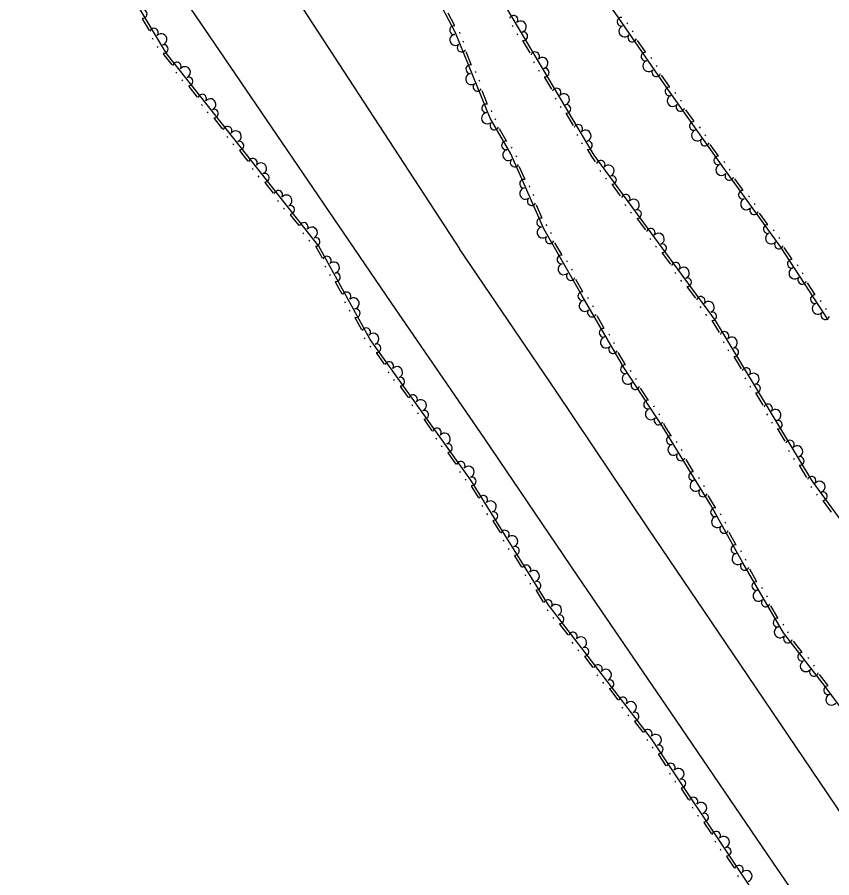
# Model space of a CAD drawing. Extents: x 2030130 to 2036320, y 723205 to 762423.
# Drawn here: x 2033718.4 to 2033963.3, y 760393 to 760651.9 of the extents above; entities that cross this region are included whole.
import ezdxf

# ---------------------------------------------------------------- set-up
doc = ezdxf.new("R2010")
doc.units = 0
doc.layers.add('Draft_Station Labels Major', color=7, linetype='Continuous')
doc.layers.add('Draft_Station Tics Major', color=7, linetype='Continuous')

msp = doc.modelspace()

# ---------------------------------------------------------------- linework, layer by layer
at = {"layer": 'Draft_Station Labels Major'}
msp.add_line((2033802.89, 760656.57), (2033851.33, 760582.23), dxfattribs=at)
for points in [[(2033718.38, 760730.67), (2033746.51, 760689.6), (2033774.62, 760648.49), (2033802.7, 760607.26), (2033830.67, 760566.06), (2033858.89, 760525.01), (2033886.8, 760483.79), (2033914.88, 760442.66), (2033945.45, 760397.69), (2033973.64, 760356.6), (2034001.68, 760315.42), (2034029.6, 760274.28), (2034057.68, 760233.24), (2034085.75, 760192.04), (2034113.77, 760150.87), (2034141.95, 760109.94), (2034159.83, 760083.11), (2034175.33, 760060.45), (2034197.95, 760027.35), (2034226.1, 759986.31), (2034253.95, 759945.01), (2034282.77, 759903.21), (2034311.52, 759860.74)], [(2034332.4, 759875.51), (2034304.28, 759916.6), (2034275.65, 759958.8), (2034247.14, 760000.6), (2034219.84, 760040.78), (2034191.61, 760081.68), (2034163.74, 760123.03), (2034135.88, 760163.98), (2034107.11, 760206.11), (2034080.34, 760245.23), (2034051.49, 760287.62), (2034022.91, 760329.48), (2033995.09, 760369.99), (2033966.89, 760411.11), (2033935.74, 760457.29), (2033907.97, 760498.26), (2033880.46, 760539.38), (2033851.33, 760582.23)]]:
    msp.add_lwpolyline(points, dxfattribs=at)
at = {"layer": 'Draft_Station Tics Major'}
for points in [[(2033962.23, 760560.87), (2033948, 760582.67), (2033930.82, 760606.44), (2033914.22, 760629.94), (2033898.17, 760653.2), (2033880.46, 760676.52), (2033869.1, 760694.54), (2033868.73, 760704.66), (2033894.67, 760724.53), (2033930.48, 760749.27), (2033951.28, 760770.08), (2033972.88, 760790.96), (2033996.54, 760811.78), (2034033.52, 760843.01), (2034068.11, 760876.92), (2034094.26, 760902.79), (2034115.26, 760920)], [(2033962.69, 760354.06), (2033936.27, 760394.11), (2033909.13, 760434.83), (2033878.05, 760475.21), (2033854.82, 760512.63), (2033824.53, 760554.92), (2033809.06, 760583.05), (2033787.31, 760610.56), (2033763.24, 760640.98), (2033742.87, 760675.01)], [(2034011.57, 760391.77), (2033988.44, 760420.35), (2033972.81, 760434.97), (2033961.03, 760450.99), (2033948.74, 760466.74), (2033936.56, 760487.75), (2033926.97, 760505.13), (2033912.36, 760528.76), (2033900.78, 760546.48), (2033888.22, 760568.09), (2033876.74, 760588.18), (2033866.79, 760610.77), (2033860.58, 760621.46), (2033850.18, 760647.16), (2033839.63, 760667.37)], [(2033865.22, 760655.09), (2033891.74, 760610.39), (2033928.27, 760560.61), (2033957.26, 760512.4), (2033990.84, 760466.46), (2034027.29, 760415.57), (2034062.79, 760367.8), (2034100.45, 760308.07), (2034126.3, 760269.13), (2034147.67, 760241.66), (2034171.15, 760213.5), (2034188.43, 760192.75), (2034201.98, 760164.61), (2034214.77, 760146.29), (2034228.35, 760126.12), (2034239.08, 760107.39), (2034248.43, 760090.51), (2034260.06, 760075.4), (2034270.93, 760058.37), (2034285.47, 760039.75), (2034304.65, 760015.27), (2034321.95, 759987.59), (2034348.43, 759946.8)], [(2033849.9, 760649.46), (2033848, 760653.1)], [(2033758.17, 760647.86), (2033756.06, 760651.38)], [(2033867.17, 760649.39), (2033867.38, 760649.04)], [(2033901.99, 760649.83), (2033901.76, 760650.17)], [(2033851.58, 760646.97), (2033851.43, 760647.35)], [(2033868.63, 760646.92), (2033868.84, 760646.57)], [(2033903.62, 760647.46), (2033903.39, 760647.8)], [(2033759.29, 760645.19), (2033759.08, 760645.54)], [(2033852.66, 760644.31), (2033852.5, 760644.69)], [(2033870.45, 760644.66), (2033872.54, 760641.13)], [(2033907.24, 760641.49), (2033904.91, 760644.87)], [(2033760.77, 760642.72), (2033760.56, 760643.07)], [(2033764.95, 760637.5), (2033762.57, 760640.51), (2033762.38, 760640.82)], [(2033854.89, 760637.69), (2033853.36, 760641.49)], [(2033909.21, 760639.37), (2033908.98, 760639.7)], [(2033873.65, 760638.46), (2033873.86, 760638.1)], [(2033910.84, 760637), (2033910.61, 760637.34)], [(2033766.41, 760634.99), (2033766.16, 760635.31)], [(2033856.35, 760635.19), (2033856.2, 760635.57)], [(2033875.12, 760635.99), (2033875.33, 760635.64)], [(2033914.46, 760631.03), (2033912.13, 760634.41)], [(2033768.19, 760632.74), (2033767.94, 760633.06)], [(2033857.43, 760632.53), (2033857.28, 760632.91)], [(2033876.94, 760633.73), (2033879.03, 760630.2)], [(2033772.59, 760627.85), (2033770.04, 760631.06)], [(2033859.67, 760625.91), (2033858.13, 760629.71)], [(2033916.44, 760628.92), (2033916.21, 760629.26)], [(2033880.14, 760627.52), (2033880.35, 760627.17)], [(2033918.1, 760626.58), (2033917.86, 760626.92)], [(2033774.04, 760625.34), (2033773.79, 760625.66)], [(2033861.12, 760623.4), (2033860.97, 760623.78)], [(2033881.61, 760625.05), (2033881.82, 760624.7)], [(2033921.79, 760620.65), (2033919.42, 760624)], [(2033775.82, 760623.09), (2033775.57, 760623.41)], [(2033780.22, 760618.2), (2033777.67, 760621.41)], [(2033862.29, 760620.97), (2033862.08, 760621.33)], [(2033883.42, 760622.79), (2033885.52, 760619.27)], [(2033923.78, 760618.54), (2033923.54, 760618.88)], [(2033781.68, 760615.69), (2033781.42, 760616.01)], [(2033865.43, 760614.74), (2033863.37, 760618.29)], [(2033886.63, 760616.59), (2033886.84, 760616.24)], [(2033925.43, 760616.2), (2033925.19, 760616.53)], [(2033783.46, 760613.44), (2033783.2, 760613.76)], [(2033888.09, 760614.12), (2033888.3, 760613.77)], [(2033929.12, 760610.26), (2033926.75, 760613.61)], [(2033787.85, 760608.55), (2033786.66, 760610.05), (2033785.31, 760611.76)], [(2033867.23, 760612.46), (2033867.02, 760612.82)], [(2033889.91, 760611.86), (2033891.05, 760609.94), (2033892.2, 760608.37)], [(2033868.57, 760609.78), (2033868.41, 760610.15)], [(2033931.11, 760608.15), (2033930.87, 760608.49)], [(2033789.31, 760606.04), (2033789.06, 760606.36)], [(2033871.01, 760603.23), (2033869.35, 760606.99)], [(2033893.57, 760605.81), (2033893.81, 760605.48)], [(2033932.77, 760605.83), (2033932.53, 760606.16)], [(2033791.09, 760603.79), (2033790.84, 760604.11)], [(2033895.27, 760603.5), (2033895.51, 760603.17)], [(2033936.53, 760599.94), (2033934.12, 760603.26)], [(2033795.48, 760598.9), (2033792.94, 760602.11)], [(2033872.54, 760600.77), (2033872.38, 760601.15)], [(2033897.3, 760601.43), (2033899.72, 760598.12)], [(2033873.7, 760598.15), (2033873.53, 760598.52)], [(2033938.54, 760597.86), (2033938.3, 760598.19)], [(2033796.94, 760596.39), (2033796.69, 760596.71)], [(2033876.13, 760591.6), (2033874.48, 760595.35)], [(2033901.09, 760595.57), (2033901.33, 760595.23)], [(2033940.22, 760595.53), (2033939.98, 760595.86)], [(2033798.72, 760594.14), (2033798.47, 760594.46)], [(2033803.11, 760589.25), (2033800.57, 760592.46)], [(2033902.79, 760593.25), (2033903.03, 760592.92)], [(2033943.97, 760589.64), (2033941.57, 760592.96)], [(2033904.82, 760591.18), (2033907.25, 760587.87)], [(2033877.67, 760589.14), (2033877.5, 760589.51)], [(2033945.99, 760587.55), (2033945.75, 760587.89)], [(2033804.57, 760586.74), (2033804.32, 760587.06)], [(2033806.35, 760584.49), (2033806.1, 760584.81)], [(2033878.99, 760586.74), (2033878.78, 760587.09)], [(2033908.61, 760585.31), (2033908.85, 760584.98)], [(2033947.67, 760585.23), (2033947.43, 760585.56)], [(2033810.15, 760579.36), (2033808.37, 760582.59), (2033808.2, 760582.81)], [(2033882.09, 760580.48), (2033880.05, 760584.04)], [(2033910.31, 760583), (2033910.55, 760582.67)], [(2033951.26, 760579.18), (2033949.02, 760582.61)], [(2033912.34, 760580.93), (2033914.77, 760577.62)], [(2033811.17, 760576.65), (2033810.98, 760577.01)], [(2033883.87, 760578.19), (2033883.67, 760578.55)], [(2033953.17, 760577), (2033952.95, 760577.34)], [(2033812.56, 760574.14), (2033812.36, 760574.5)], [(2033885.29, 760575.7), (2033885.09, 760576.05)], [(2033916.13, 760575.06), (2033916.38, 760574.73)], [(2033954.74, 760574.59), (2033954.52, 760574.94)], [(2033816.08, 760568.58), (2033814.1, 760572.18)], [(2033888.39, 760569.44), (2033886.36, 760573)], [(2033917.83, 760572.75), (2033918.08, 760572.42)], [(2033958.21, 760568.53), (2033955.97, 760571.97)], [(2033919.86, 760570.68), (2033922.29, 760567.37)], [(2033890.18, 760567.17), (2033889.98, 760567.52)], [(2033960.12, 760566.35), (2033959.9, 760566.7)], [(2033817.1, 760565.87), (2033816.91, 760566.23)], [(2033891.62, 760564.68), (2033891.42, 760565.04)], [(2033923.66, 760564.81), (2033923.9, 760564.48)], [(2033961.7, 760563.95), (2033961.47, 760564.29)], [(2033818.49, 760563.36), (2033818.29, 760563.72)], [(2033822.01, 760557.81), (2033820.03, 760561.4)], [(2033894.77, 760558.45), (2033892.71, 760562)], [(2033925.35, 760562.5), (2033925.6, 760562.17)], [(2033927.38, 760560.43), (2033927.58, 760560.16), (2033929.48, 760557)], [(2033896.57, 760556.17), (2033896.36, 760556.53)], [(2033823.03, 760555.09), (2033822.84, 760555.45)], [(2033898.01, 760553.69), (2033897.81, 760554.05)], [(2033930.61, 760554.32), (2033930.82, 760553.97)], [(2033824.7, 760552.58), (2033824.46, 760552.92)], [(2033932.09, 760551.86), (2033932.3, 760551.51)], [(2033828.85, 760547.48), (2033826.46, 760550.82)], [(2033901.16, 760547.46), (2033899.1, 760551)], [(2033933.92, 760549.61), (2033936.04, 760546.1)], [(2033830.19, 760544.91), (2033829.95, 760545.25)], [(2033903.02, 760545.3), (2033902.8, 760545.64)], [(2033937.17, 760543.43), (2033937.38, 760543.08)], [(2033831.86, 760542.58), (2033831.62, 760542.91)], [(2033836.02, 760537.48), (2033833.63, 760540.82)], [(2033904.59, 760542.89), (2033904.37, 760543.24)], [(2033938.65, 760540.97), (2033938.86, 760540.62)], [(2033908.06, 760536.83), (2033905.82, 760540.27)], [(2033940.48, 760538.72), (2033942.59, 760535.21)], [(2033837.35, 760534.91), (2033837.11, 760535.25)], [(2033839.03, 760532.58), (2033838.79, 760532.91)], [(2033909.98, 760534.65), (2033909.76, 760535)], [(2033843.18, 760527.48), (2033840.79, 760530.82)], [(2033911.55, 760532.25), (2033911.33, 760532.59)], [(2033943.72, 760532.54), (2033943.93, 760532.18)], [(2033914.95, 760526.13), (2033913.05, 760529.2), (2033912.78, 760529.63)], [(2033945.2, 760530.07), (2033945.41, 760529.72)], [(2033947.03, 760527.83), (2033949.14, 760524.31)], [(2033844.52, 760524.91), (2033844.28, 760525.24)], [(2033846.19, 760522.58), (2033845.95, 760522.91)], [(2033916.81, 760523.9), (2033916.6, 760524.25)], [(2033850.34, 760517.48), (2033847.96, 760520.81)], [(2033918.32, 760521.46), (2033918.11, 760521.81)], [(2033950.27, 760521.64), (2033950.48, 760521.29)], [(2033921.64, 760515.31), (2033919.48, 760518.8)], [(2033951.75, 760519.18), (2033951.96, 760518.83)], [(2033851.68, 760514.91), (2033851.44, 760515.24)], [(2033953.58, 760516.93), (2033955.7, 760513.42)], [(2033853.35, 760512.57), (2033853.11, 760512.91)], [(2033923.5, 760513.09), (2033923.28, 760513.44)], [(2033857.16, 760507.31), (2033855, 760510.79)], [(2033925.01, 760510.65), (2033924.79, 760510.99)], [(2033956.97, 760510.71), (2033957.22, 760510.38)], [(2033928.29, 760504.43), (2033927.68, 760505.55), (2033926.17, 760507.99)], [(2033958.67, 760508.4), (2033958.91, 760508.06)], [(2033858.33, 760504.66), (2033858.11, 760505.01)], [(2033960.69, 760506.32), (2033963.11, 760503.01)], [(2033859.84, 760502.22), (2033859.63, 760502.57)], [(2033930.04, 760502.12), (2033929.84, 760502.48)], [(2033863.65, 760496.86), (2033861.49, 760500.34)], [(2033931.42, 760499.6), (2033931.23, 760499.96)], [(2033934.43, 760493.3), (2033932.45, 760496.89)], [(2033864.82, 760494.2), (2033864.6, 760494.55)], [(2033866.33, 760491.76), (2033866.12, 760492.11)], [(2033870.14, 760486.41), (2033867.98, 760489.89)], [(2033936.18, 760490.99), (2033935.98, 760491.35)], [(2033937.57, 760488.47), (2033937.37, 760488.83)], [(2033871.31, 760483.75), (2033871.09, 760484.1)], [(2033940.69, 760482.26), (2033938.64, 760485.81)], [(2033872.82, 760481.31), (2033872.6, 760481.66)], [(2033876.63, 760475.95), (2033874.47, 760479.44)], [(2033942.49, 760479.98), (2033942.28, 760480.33)], [(2033943.93, 760477.5), (2033943.72, 760477.85)], [(2033877.99, 760473.28), (2033877.74, 760473.61)], [(2033947.07, 760471.26), (2033945.01, 760474.81)], [(2033879.74, 760471.01), (2033879.49, 760471.33)], [(2033884.07, 760466.06), (2033881.57, 760469.31)], [(2033948.87, 760468.98), (2033948.66, 760469.34)], [(2033950.33, 760466.71), (2033950.07, 760467.04)], [(2033885.49, 760463.53), (2033885.24, 760463.86)], [(2033954.29, 760460.97), (2033951.77, 760464.2)], [(2033887.24, 760461.26), (2033886.99, 760461.58)], [(2033891.57, 760456.31), (2033889.07, 760459.56)], [(2033956.38, 760458.95), (2033956.13, 760459.28)], [(2033958.15, 760456.69), (2033957.89, 760457.01)], [(2033893, 760453.78), (2033892.75, 760454.11)], [(2033962.11, 760450.91), (2033961.69, 760451.48), (2033959.59, 760454.18)], [(2033894.75, 760451.51), (2033894.5, 760451.83)], [(2033899.07, 760446.56), (2033896.57, 760449.81)], [(2033900.5, 760444.03), (2033900.25, 760444.36)], [(2033902.25, 760441.76), (2033902, 760442.08)], [(2033906.58, 760436.81), (2033904.08, 760440.06)], [(2033908, 760434.28), (2033907.75, 760434.61)], [(2033909.56, 760431.97), (2033909.33, 760432.31)], [(2033913.54, 760426.74), (2033911.27, 760430.15)], [(2033914.79, 760424.12), (2033914.56, 760424.46)], [(2033916.38, 760421.73), (2033916.16, 760422.07)], [(2033920.36, 760416.5), (2033918.09, 760419.91)], [(2033921.61, 760413.88), (2033921.39, 760414.22)], [(2033923.21, 760411.49), (2033922.98, 760411.83)], [(2033927.19, 760406.26), (2033924.91, 760409.67)], [(2033928.43, 760403.65), (2033928.21, 760403.99)], [(2033930.03, 760401.26), (2033929.8, 760401.6)], [(2033934.01, 760396.02), (2033931.73, 760399.44)], [(2033935.25, 760393.42), (2033935.24, 760393.43), (2033935.03, 760393.75)]]:
    msp.add_lwpolyline(points, dxfattribs=at)
for centre, radius, start, end in [((2033756.13, 760652.86), 1.3, 261.6753, 102.4719), ((2033867.6, 760651.08), 1.3, 319.1149, 159.9115), ((2033869.77, 760649.03), 1.69, 286.6438, 134.7162), ((2033900.05, 760650.48), 1.3, 85.3772, 286.1738), ((2033759.5, 760647.23), 1.3, 319.3418, 160.1384), ((2033761.68, 760645.18), 1.69, 286.8706, 134.9431), ((2033849.74, 760647.99), 1.3, 78.3346, 279.1312), ((2033870.53, 760646.14), 1.3, 261.4485, 102.245), ((2033901, 760647.65), 1.69, 110.5725, 318.645), ((2033850.14, 760645.06), 1.69, 98.0038, 306.0763), ((2033903.31, 760645.75), 1.3, 143.0437, 343.8402), ((2033762.45, 760642.3), 1.3, 261.6753, 102.4719), ((2033851.98, 760642.71), 1.3, 130.475, 331.2716), ((2033874.09, 760640.14), 1.3, 319.1149, 159.9115), ((2033876.26, 760638.09), 1.69, 286.6438, 134.7162), ((2033907.27, 760640.02), 1.3, 85.3772, 286.1738), ((2033766.36, 760637.04), 1.3, 326.778, 167.5746), ((2033768.78, 760635.3), 1.69, 294.3068, 142.3793), ((2033854.6, 760636.24), 1.3, 72.8085, 273.6051), ((2033877.01, 760635.2), 1.3, 261.4485, 102.245), ((2033908.22, 760637.19), 1.69, 110.5725, 318.645), ((2033854.91, 760633.28), 1.69, 98.0038, 306.0763), ((2033910.53, 760635.29), 1.3, 143.0437, 343.8402), ((2033769.92, 760632.54), 1.3, 269.1115, 109.9081), ((2033856.75, 760630.92), 1.3, 130.475, 331.2716), ((2033773.99, 760627.39), 1.3, 326.778, 167.5746), ((2033880.57, 760629.21), 1.3, 319.1149, 159.9115), ((2033882.74, 760627.16), 1.69, 286.6438, 134.7162), ((2033914.49, 760629.55), 1.3, 85.9956, 286.7921), ((2033776.42, 760625.65), 1.69, 294.3068, 142.3793), ((2033915.48, 760626.74), 1.69, 111.1908, 319.2633), ((2033777.55, 760622.89), 1.3, 269.1115, 109.9081), ((2033859.37, 760624.46), 1.3, 72.8085, 273.6051), ((2033883.5, 760624.27), 1.3, 261.4485, 102.245), ((2033917.8, 760624.86), 1.3, 143.662, 344.4586), ((2033859.68, 760621.49), 1.69, 98.0038, 306.0763), ((2033781.62, 760617.74), 1.3, 326.778, 167.5746), ((2033861.84, 760619.29), 1.3, 138.5894, 339.3859), ((2033887.06, 760618.27), 1.3, 319.1149, 159.9115), ((2033921.83, 760619.17), 1.3, 85.9956, 286.7921), ((2033784.05, 760616), 1.69, 294.3068, 142.3793), ((2033889.23, 760616.22), 1.69, 286.6438, 134.7162), ((2033922.81, 760616.35), 1.69, 111.1908, 319.2633), ((2033785.19, 760613.24), 1.3, 269.1115, 109.9081), ((2033865.34, 760613.27), 1.3, 80.9229, 281.7195), ((2033889.99, 760613.34), 1.3, 261.4485, 102.245), ((2033925.14, 760614.48), 1.3, 143.662, 344.4586), ((2033866.04, 760610.45), 1.69, 99.7399, 307.8124), ((2033789.26, 760608.09), 1.3, 326.7727, 167.5692), ((2033791.68, 760606.35), 1.69, 294.3015, 142.374), ((2033867.94, 760608.16), 1.3, 132.2111, 333.0076), ((2033893.83, 760607.53), 1.3, 324.7071, 165.5036), ((2033929.16, 760608.78), 1.3, 85.9956, 286.7921), ((2033896.19, 760605.7), 1.69, 292.2359, 140.3084), ((2033930.15, 760605.96), 1.69, 111.8324, 319.9049), ((2033792.82, 760603.59), 1.3, 269.1062, 109.9028), ((2033870.75, 760601.78), 1.3, 74.5446, 275.3412), ((2033897.23, 760602.9), 1.3, 267.0406, 107.8372), ((2033932.5, 760604.11), 1.3, 144.3036, 345.1002), ((2033871.16, 760598.82), 1.69, 99.7399, 307.8124), ((2033796.89, 760598.44), 1.3, 326.7727, 167.5692), ((2033799.31, 760596.7), 1.69, 294.3015, 142.374), ((2033901.36, 760597.28), 1.3, 324.7071, 165.5036), ((2033936.58, 760598.46), 1.3, 86.6372, 287.4337), ((2033800.45, 760593.94), 1.3, 269.1062, 109.9028), ((2033873.07, 760596.52), 1.3, 132.2111, 333.0076), ((2033903.72, 760595.45), 1.69, 292.2359, 140.3084), ((2033937.6, 760595.66), 1.69, 111.8324, 319.9049), ((2033904.75, 760592.65), 1.3, 267.0406, 107.8372), ((2033939.95, 760593.81), 1.3, 144.3036, 345.1002), ((2033804.52, 760588.79), 1.3, 326.7727, 167.5692), ((2033875.88, 760590.14), 1.3, 74.5446, 275.3412), ((2033806.94, 760587.05), 1.69, 294.3015, 142.374), ((2033876.39, 760587.14), 1.69, 105.7013, 313.7738), ((2033908.88, 760587.03), 1.3, 324.7071, 165.5036), ((2033944.03, 760588.16), 1.3, 86.6372, 287.4337), ((2033808.08, 760584.29), 1.3, 269.1062, 109.9028), ((2033878.53, 760585.06), 1.3, 138.1725, 338.9691), ((2033911.24, 760585.2), 1.69, 292.2359, 140.3084), ((2033945.05, 760585.35), 1.69, 111.8324, 319.9049), ((2033912.27, 760582.4), 1.3, 267.0406, 107.8372), ((2033947.39, 760583.51), 1.3, 144.3036, 345.1002), ((2033811.46, 760578.68), 1.3, 317.2498, 158.0464), ((2033881.99, 760579), 1.3, 80.5061, 281.3026), ((2033813.56, 760576.56), 1.69, 284.7787, 132.8511), ((2033882.7, 760576.1), 1.69, 105.7013, 313.7738), ((2033916.4, 760576.78), 1.3, 324.7071, 165.5036), ((2033951.25, 760577.7), 1.3, 83.9143, 284.7108), ((2033814.23, 760573.65), 1.3, 259.5834, 100.3799), ((2033884.83, 760574.02), 1.3, 138.1725, 338.9691), ((2033918.76, 760574.95), 1.69, 292.2359, 140.3084), ((2033952.13, 760574.85), 1.69, 109.1095, 317.182), ((2033919.8, 760572.15), 1.3, 267.0406, 107.8372), ((2033954.39, 760572.89), 1.3, 141.5807, 342.3773), ((2033817.39, 760567.9), 1.3, 317.2498, 158.0464), ((2033888.29, 760567.97), 1.3, 80.9315, 281.7281), ((2033819.49, 760565.78), 1.69, 284.7787, 132.8511), ((2033889.03, 760565.07), 1.69, 106.1268, 314.1993), ((2033923.92, 760566.53), 1.3, 324.7071, 165.5036), ((2033958.2, 760567.05), 1.3, 83.9143, 284.7108), ((2033820.16, 760562.87), 1.3, 259.5834, 100.3799), ((2033926.28, 760564.7), 1.69, 292.2359, 140.3084), ((2033959.08, 760564.2), 1.69, 109.1095, 317.182), ((2033891.18, 760563), 1.3, 138.598, 339.3946), ((2033927.32, 760561.9), 1.3, 267.0406, 107.8372), ((2033961.34, 760562.25), 1.3, 141.5807, 342.3773), ((2033823.32, 760557.12), 1.3, 317.2498, 158.0464), ((2033825.41, 760555.11), 1.69, 291.5784, 139.6509), ((2033894.68, 760556.97), 1.3, 80.9315, 281.7281), ((2033931.03, 760556.01), 1.3, 319.462, 160.2586), ((2033895.42, 760554.08), 1.69, 106.1268, 314.1993), ((2033933.21, 760553.97), 1.69, 286.9908, 135.0633), ((2033826.41, 760552.3), 1.3, 266.3831, 107.1797), ((2033897.57, 760552.01), 1.3, 138.598, 339.3946), ((2033933.99, 760551.09), 1.3, 261.7956, 102.5921), ((2033830.23, 760546.96), 1.3, 324.0496, 164.8462), ((2033832.57, 760545.11), 1.69, 291.5784, 139.6509), ((2033901.1, 760546), 1.3, 83.937, 284.7336), ((2033937.59, 760545.12), 1.3, 319.462, 160.2586), ((2033833.58, 760542.29), 1.3, 266.3831, 107.1797), ((2033901.98, 760543.15), 1.69, 109.1323, 317.2048), ((2033939.77, 760543.08), 1.69, 286.9908, 135.0633), ((2033904.24, 760541.19), 1.3, 141.6035, 342.4), ((2033940.54, 760540.2), 1.3, 261.7956, 102.5921), ((2033837.4, 760536.96), 1.3, 324.0496, 164.8462), ((2033839.74, 760535.1), 1.69, 291.5784, 139.6509), ((2033908.05, 760535.36), 1.3, 83.937, 284.7336), ((2033944.14, 760534.22), 1.3, 319.462, 160.2586), ((2033840.74, 760532.29), 1.3, 266.3831, 107.1797), ((2033908.93, 760532.5), 1.69, 109.1323, 317.2048), ((2033946.32, 760532.19), 1.69, 286.9908, 135.0633), ((2033911.19, 760530.55), 1.3, 141.6035, 342.4), ((2033947.1, 760529.3), 1.3, 261.7956, 102.5921), ((2033844.56, 760526.96), 1.3, 324.0496, 164.8462), ((2033846.9, 760525.1), 1.69, 291.5784, 139.6509), ((2033914.9, 760524.65), 1.3, 82.4947, 283.2912), ((2033847.91, 760522.29), 1.3, 266.3831, 107.1797), ((2033915.72, 760521.78), 1.69, 107.6899, 315.7624), ((2033950.69, 760523.33), 1.3, 319.462, 160.2586), ((2033952.87, 760521.29), 1.69, 286.9908, 135.0633), ((2033917.92, 760519.77), 1.3, 140.1611, 340.9577), ((2033851.73, 760516.96), 1.3, 324.0496, 164.8462), ((2033953.65, 760518.41), 1.3, 261.7956, 102.5921), ((2033854.07, 760515.1), 1.69, 291.5784, 139.6509), ((2033921.59, 760513.84), 1.3, 82.4947, 283.2912), ((2033855.05, 760512.27), 1.3, 262.6005, 103.3971), ((2033922.4, 760510.96), 1.69, 107.6899, 315.7624), ((2033957.24, 760512.43), 1.3, 319.462, 160.2586), ((2033959.6, 760510.6), 1.69, 292.1219, 140.1944), ((2033924.61, 760508.95), 1.3, 140.1611, 340.9577), ((2033858.51, 760506.7), 1.3, 320.267, 161.0635), ((2033960.63, 760507.8), 1.3, 266.9266, 107.7232), ((2033860.72, 760504.69), 1.69, 287.7958, 135.8683), ((2033861.54, 760501.82), 1.3, 262.6005, 103.3971), ((2033928.17, 760502.96), 1.3, 79.6541, 280.4506), ((2033928.84, 760500.05), 1.69, 104.8493, 312.9218), ((2033865, 760496.25), 1.3, 320.267, 161.0635), ((2033930.94, 760497.93), 1.3, 137.3205, 338.1171), ((2033867.21, 760494.24), 1.69, 287.7958, 135.8683), ((2033868.03, 760491.37), 1.3, 262.6005, 103.3971), ((2033934.31, 760491.83), 1.3, 79.6541, 280.4506), ((2033934.98, 760488.92), 1.69, 104.8493, 312.9218), ((2033871.49, 760485.79), 1.3, 320.267, 161.0635), ((2033937.1, 760486.81), 1.3, 138.5487, 339.3452), ((2033873.7, 760483.79), 1.69, 287.7958, 135.8683), ((2033874.51, 760480.92), 1.3, 262.6005, 103.3971), ((2033940.6, 760480.78), 1.3, 80.8822, 281.6788), ((2033941.33, 760477.89), 1.69, 106.0775, 314.1499), ((2033877.98, 760475.34), 1.3, 320.267, 161.0635), ((2033943.48, 760475.82), 1.3, 138.5487, 339.3452), ((2033880.36, 760473.56), 1.69, 293.5466, 141.6191), ((2033881.46, 760470.78), 1.3, 268.3514, 109.1479), ((2033946.98, 760469.78), 1.3, 80.8822, 281.6788), ((2033947.71, 760466.89), 1.69, 106.0775, 314.1499), ((2033885.47, 760465.58), 1.3, 326.0178, 166.8144), ((2033950.11, 760464.99), 1.3, 146.3879, 347.1845), ((2033887.87, 760463.81), 1.69, 293.5466, 141.6191), ((2033888.97, 760461.03), 1.3, 268.3514, 109.1479), ((2033954.4, 760459.49), 1.3, 88.7215, 289.518), ((2033955.52, 760456.72), 1.69, 113.9167, 321.9892), ((2033892.97, 760455.83), 1.3, 326.0178, 166.8144), ((2033895.37, 760454.06), 1.69, 293.5466, 141.6191), ((2033957.93, 760454.96), 1.3, 146.3879, 347.1845), ((2033896.47, 760451.28), 1.3, 268.3514, 109.1479), ((2033962.17, 760449.43), 1.3, 87.0905, 287.8871), ((2033963.21, 760446.63), 1.69, 112.2858, 320.3583), ((2033900.47, 760446.08), 1.3, 326.0178, 166.8144), ((2033902.88, 760444.31), 1.69, 293.5466, 141.6191), ((2033903.98, 760441.53), 1.3, 268.3514, 109.1479), ((2033907.98, 760436.33), 1.3, 326.0178, 166.8144), ((2033910.36, 760434.47), 1.69, 289.6413, 137.7138), ((2033911.27, 760431.63), 1.3, 264.446, 105.2426), ((2033914.91, 760426.17), 1.3, 322.1125, 162.9091), ((2033917.18, 760424.23), 1.69, 289.6413, 137.7138), ((2033918.09, 760421.39), 1.3, 264.446, 105.2426), ((2033921.73, 760415.93), 1.3, 322.1125, 162.9091), ((2033924, 760414), 1.69, 289.6413, 137.7138), ((2033924.91, 760411.15), 1.3, 264.446, 105.2426), ((2033928.55, 760405.69), 1.3, 322.1125, 162.9091), ((2033930.82, 760403.76), 1.69, 289.6413, 137.7138), ((2033931.73, 760400.91), 1.3, 264.446, 105.2426), ((2033935.37, 760395.45), 1.3, 322.1125, 162.9091), ((2033937.64, 760393.51), 1.69, 289.3781, 137.4506)]:
    msp.add_arc(centre, radius, start, end, dxfattribs=at)

doc.saveas('drawing.dxf')
